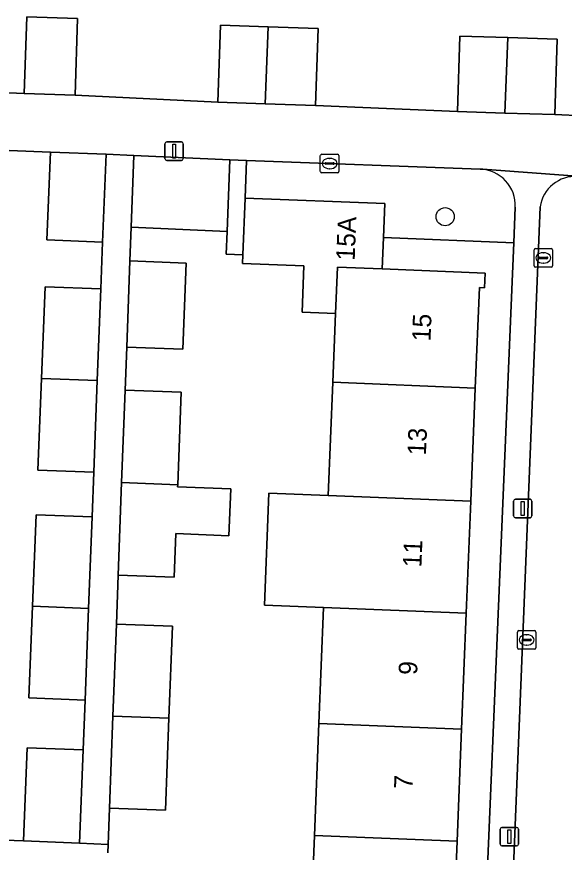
# Model space of a CAD drawing. Extents: x 161354 to 162026, y 386504 to 387460.
# Drawn here: x 161536.91 to 161566.46, y 387349.57 to 387394.71 of the extents above; entities that cross this region are included whole.
import ezdxf

# ---------------------------------------------------------------- set-up
doc = ezdxf.new("R2010")
doc.units = 0
for name, color, linetype in [('IMGEO_Boom', 7, 'Continuous'), ('IMGEO_Erf', 7, 'Continuous'), ('IMGEO_Groenvoorziening', 7, 'Continuous'), ('IMGEO_Kolk', 7, 'Continuous'), ('IMGEO_Lichtmast', 7, 'Continuous'), ('IMGEO_Pand', 7, 'Continuous'), ('IMGEO_Pand_nummerreeks', 7, 'Continuous'), ('IMGEO_Rijbaan_lokaal_open', 7, 'Continuous'), ('IMGEO_Voetpad_open', 7, 'Continuous')]:
    doc.layers.add(name, color=color, linetype=linetype)

msp = doc.modelspace()

# ---------------------------------------------------------------- linework, layer by layer
at = {"layer": 'IMGEO_Boom'}
msp.add_circle((161560.034, 387383.908), 0.489, dxfattribs=at)
at = {"layer": 'IMGEO_Erf'}
for points in [[(161532.354, 387390.78), (161537.304, 387390.561), (161537.443, 387394.71), (161540.191, 387394.618), (161540.052, 387390.469), (161547.765, 387390.099), (161547.908, 387394.26), (161550.485, 387394.171), (161553.182, 387394.078), (161553.039, 387389.918), (161560.697, 387389.583), (161560.823, 387393.668), (161563.409, 387393.588), (161566.088, 387393.505), (161565.962, 387389.42), (161573.598, 387389.076)], [(161529.247, 387350.479), (161537.263, 387350.185), (161537.461, 387355.219), (161540.491, 387355.1), (161540.594, 387357.791), (161537.566, 387357.909), (161537.761, 387362.864), (161537.955, 387367.81), (161540.974, 387367.691), (161541.066, 387370.098), (161538.049, 387370.216), (161538.244, 387375.171), (161538.438, 387380.127), (161541.446, 387380.009), (161541.543, 387382.532), (161538.537, 387382.65), (161538.724, 387387.401), (161530.688, 387387.712)], [(161552.728, 387344.269), (161552.978, 387350.476), (161553.221, 387356.531), (161553.473, 387362.792), (161550.279, 387362.92), (161550.521, 387368.968), (161553.716, 387368.84), (161553.962, 387374.96), (161554.112, 387378.683), (161552.313, 387378.755), (161552.413, 387381.253), (161549.089, 387381.387), (161549.107, 387381.849), (161548.208, 387381.885), (161548.257, 387383.101), (161543.087, 387383.342), (161543.018, 387381.514), (161546.046, 387381.4), (161545.872, 387376.752), (161542.844, 387376.866), (161542.757, 387374.541), (161545.785, 387374.427), (161545.597, 387369.431), (161545.593, 387369.318), (161548.464, 387369.198), (161548.358, 387366.67), (161545.498, 387366.789), (161545.41, 387364.427), (161542.382, 387364.541), (161542.283, 387361.896), (161545.311, 387361.783), (161545.125, 387356.816), (161544.939, 387351.847), (161541.911, 387351.96), (161541.837, 387350.001), (161541.82, 387349.538)], [(161561.498, 387329.1), (161563.663, 387380.812), (161563.735, 387382.504), (161556.7, 387382.784), (161556.632, 387381.084), (161562.198, 387380.86), (161562.166, 387380.067), (161561.88, 387380.079), (161561.662, 387374.651), (161561.416, 387368.531), (161561.173, 387362.483), (161560.921, 387356.222), (161560.677, 387350.167), (161560.428, 387343.96)]]:
    msp.add_lwpolyline(points, dxfattribs=at)
at = {"layer": 'IMGEO_Groenvoorziening'}
msp.add_lwpolyline([(161548.412, 387386.977), (161543.232, 387387.218), (161543.087, 387383.342), (161548.257, 387383.101)], close=True, dxfattribs=at)
msp.add_lwpolyline([(161561.929, 387386.476), (161549.311, 387386.944), (161549.23, 387384.915), (161556.774, 387384.611), (161556.7, 387382.784), (161563.735, 387382.504), (161563.817, 387384.43)], dxfattribs=at)
msp.add_arc((161561.854, 387384.513), 1.965, 357.5883, 87.8119, dxfattribs=at)
at = {"layer": 'IMGEO_Kolk'}
for p, q in [((161553.37, 387387.279), (161554.222, 387387.279)), ((161553.295, 387386.353), (161553.295, 387387.205)), ((161553.597, 387386.822), (161553.995, 387386.822)), ((161553.783, 387387.059), (161553.808, 387387.059)), ((161554.296, 387387.205), (161554.296, 387386.353)), ((161553.554, 387386.773), (161553.554, 387386.785)), ((161553.992, 387386.736), (161553.594, 387386.736)), ((161553.806, 387386.499), (161553.781, 387386.499)), ((161554.038, 387386.785), (161554.038, 387386.773)), ((161554.222, 387386.279), (161553.37, 387386.279)), ((161564.83, 387381.256), (161564.83, 387382.108)), ((161564.905, 387382.182), (161565.757, 387382.182)), ((161565.318, 387381.962), (161565.343, 387381.962)), ((161565.831, 387382.108), (161565.831, 387381.256)), ((161565.089, 387381.676), (161565.089, 387381.688)), ((161565.527, 387381.639), (161565.129, 387381.639)), ((161565.132, 387381.725), (161565.53, 387381.725)), ((161565.341, 387381.402), (161565.316, 387381.402)), ((161565.573, 387381.688), (161565.573, 387381.676)), ((161565.757, 387381.182), (161564.905, 387381.182)), ((161564.01, 387361.545), (161564.862, 387361.545)), ((161563.935, 387360.619), (161563.935, 387361.471)), ((161564.237, 387361.088), (161564.635, 387361.088)), ((161564.423, 387361.325), (161564.448, 387361.325)), ((161564.936, 387361.471), (161564.936, 387360.619)), ((161564.194, 387361.039), (161564.194, 387361.051)), ((161564.632, 387361.002), (161564.234, 387361.002)), ((161564.446, 387360.765), (161564.421, 387360.765)), ((161564.678, 387361.051), (161564.678, 387361.039)), ((161564.862, 387360.545), (161564.01, 387360.545))]:
    msp.add_line(p, q, dxfattribs=at)
for points in [[(161553.37, 387387.279), (161554.222, 387387.279)], [(161553.295, 387386.353), (161553.295, 387387.205)], [(161554.296, 387387.205), (161554.296, 387386.353)], [(161554.222, 387386.279), (161553.37, 387386.279)], [(161564.83, 387381.256), (161564.83, 387382.108)], [(161564.905, 387382.182), (161565.757, 387382.182)], [(161565.831, 387382.108), (161565.831, 387381.256)], [(161565.757, 387381.182), (161564.905, 387381.182)], [(161564.01, 387361.545), (161564.862, 387361.545)], [(161563.935, 387360.619), (161563.935, 387361.471)], [(161564.936, 387361.471), (161564.936, 387360.619)], [(161564.862, 387360.545), (161564.01, 387360.545)]]:
    msp.add_lwpolyline(points, dxfattribs=at)
for centre, radius, start, end in [((161553.372, 387387.203), 0.0765, 91.552, 178.448), ((161553.372, 387387.203), 0.0765, 91.552, 178.448), ((161554.22, 387387.203), 0.0765, 1.552, 88.448), ((161554.22, 387387.203), 0.0765, 1.552, 88.448), ((161553.594, 387386.782), 0.0403, 85.8775, 175.7526), ((161553.999, 387386.784), 0.0386, 1.7309, 96.639), ((161553.372, 387386.355), 0.0765, 181.552, 268.448), ((161553.372, 387386.355), 0.0765, 181.552, 268.448), ((161553.591, 387386.772), 0.0366, 178.938, 274.7102), ((161553.995, 387386.779), 0.043, 264.8664, 352.4533), ((161554.22, 387386.355), 0.0765, 271.552, 358.448), ((161554.22, 387386.355), 0.0765, 271.552, 358.448), ((161564.907, 387382.106), 0.0765, 91.552, 178.448), ((161564.907, 387382.106), 0.0765, 91.552, 178.448), ((161565.755, 387382.106), 0.0765, 1.552, 88.448), ((161565.755, 387382.106), 0.0765, 1.552, 88.448), ((161565.129, 387381.685), 0.0403, 85.8775, 175.7526), ((161565.126, 387381.675), 0.0366, 178.938, 274.7102), ((161565.53, 387381.682), 0.043, 264.8664, 352.4533), ((161565.534, 387381.687), 0.0386, 1.7309, 96.639), ((161564.907, 387381.258), 0.0765, 181.552, 268.448), ((161564.907, 387381.258), 0.0765, 181.552, 268.448), ((161565.755, 387381.258), 0.0765, 271.552, 358.448), ((161565.755, 387381.258), 0.0765, 271.552, 358.448), ((161564.012, 387361.469), 0.0765, 91.552, 178.448), ((161564.012, 387361.469), 0.0765, 91.552, 178.448), ((161564.86, 387361.469), 0.0765, 1.552, 88.448), ((161564.86, 387361.469), 0.0765, 1.552, 88.448), ((161564.234, 387361.048), 0.0403, 85.8775, 175.7526), ((161564.639, 387361.05), 0.0386, 1.7309, 96.639), ((161564.231, 387361.038), 0.0366, 178.938, 274.7102), ((161564.635, 387361.045), 0.043, 264.8664, 352.4533), ((161564.012, 387360.621), 0.0765, 181.552, 268.448), ((161564.012, 387360.621), 0.0765, 181.552, 268.448), ((161564.86, 387360.621), 0.0765, 271.552, 358.448), ((161564.86, 387360.621), 0.0765, 271.552, 358.448)]:
    msp.add_arc(centre, radius, start, end, dxfattribs=at)
for centre, major_axis, ratio, start_param, end_param in [((161553.782, 387386.779), (-0.387, 0.002), 0.722429, 4.712389, 7.853982), ((161553.807, 387386.779), (-0.39, 0.002), 0.717154, 1.570796, 4.712389), ((161565.317, 387381.682), (-0.387, 0.002), 0.722429, 4.712389, 7.853982), ((161565.342, 387381.682), (-0.39, 0.002), 0.717154, 1.570796, 4.712389), ((161564.422, 387361.045), (-0.387, 0.002), 0.722429, 4.712389, 7.853982), ((161564.447, 387361.045), (-0.39, 0.002), 0.717154, 1.570796, 4.712389)]:
    msp.add_ellipse(centre, major_axis=major_axis, ratio=ratio, start_param=start_param, end_param=end_param, dxfattribs=at)
at = {"layer": 'IMGEO_Lichtmast'}
for p, q in [((161544.908, 387387.051), (161544.908, 387387.851)), ((161544.908, 387387.851), (161544.908, 387387.051)), ((161545.008, 387387.951), (161545.798, 387387.951)), ((161545.798, 387387.951), (161545.008, 387387.951)), ((161545.898, 387387.851), (161545.898, 387387.051)), ((161545.898, 387387.051), (161545.898, 387387.851)), ((161545.798, 387386.951), (161545.008, 387386.951)), ((161545.008, 387386.951), (161545.798, 387386.951)), ((161563.724, 387367.743), (161563.724, 387368.543)), ((161563.724, 387368.543), (161563.724, 387367.743)), ((161563.824, 387368.643), (161564.614, 387368.643)), ((161564.614, 387368.643), (161563.824, 387368.643)), ((161564.714, 387368.543), (161564.714, 387367.743)), ((161564.714, 387367.743), (161564.714, 387368.543)), ((161564.614, 387367.643), (161563.824, 387367.643)), ((161563.824, 387367.643), (161564.614, 387367.643)), ((161563.001, 387350.015), (161563.001, 387350.815)), ((161563.001, 387350.815), (161563.001, 387350.015)), ((161563.101, 387350.915), (161563.891, 387350.915)), ((161563.891, 387350.915), (161563.101, 387350.915)), ((161563.991, 387350.815), (161563.991, 387350.015)), ((161563.991, 387350.015), (161563.991, 387350.815)), ((161563.891, 387349.915), (161563.101, 387349.915)), ((161563.101, 387349.915), (161563.891, 387349.915))]:
    msp.add_line(p, q, dxfattribs=at)
for points in [[(161545.328, 387387.826), (161545.478, 387387.826), (161545.478, 387387.076), (161545.328, 387387.076), (161545.328, 387387.826)], [(161564.144, 387368.518), (161564.294, 387368.518), (161564.294, 387367.768), (161564.144, 387367.768), (161564.144, 387368.518)], [(161563.421, 387350.79), (161563.571, 387350.79), (161563.571, 387350.04), (161563.421, 387350.04), (161563.421, 387350.79)]]:
    msp.add_lwpolyline(points, dxfattribs=at)
for centre, start, end in [((161545.008, 387387.851), 90, 180), ((161545.008, 387387.851), 90, 180), ((161545.798, 387387.851), 0, 90), ((161545.798, 387387.851), 360, 90), ((161545.008, 387387.051), 180, 270), ((161545.008, 387387.051), 180, 270), ((161545.798, 387387.051), 270, 0), ((161545.798, 387387.051), 270, 0), ((161563.824, 387368.543), 90, 180), ((161563.824, 387368.543), 90, 180), ((161564.614, 387368.543), 0, 90), ((161564.614, 387368.543), 360, 90), ((161563.824, 387367.743), 180, 270), ((161563.824, 387367.743), 180, 270), ((161564.614, 387367.743), 270, 0), ((161564.614, 387367.743), 270, 0), ((161563.101, 387350.815), 90, 180), ((161563.101, 387350.815), 90, 180), ((161563.891, 387350.815), 0, 90), ((161563.891, 387350.815), 360, 90), ((161563.101, 387350.015), 180, 270), ((161563.101, 387350.015), 180, 270), ((161563.891, 387350.015), 270, 0), ((161563.891, 387350.015), 270, 0)]:
    msp.add_arc(centre, 0.1, start, end, dxfattribs=at)
at = {"layer": 'IMGEO_Pand'}
for points in [[(161540.052, 387390.469), (161540.191, 387394.618), (161537.443, 387394.71), (161537.304, 387390.561)], [(161550.323, 387390.011), (161550.485, 387394.171), (161547.908, 387394.26), (161547.765, 387390.099)], [(161553.039, 387389.918), (161553.182, 387394.078), (161550.485, 387394.171), (161550.323, 387390.011)], [(161563.25, 387389.504), (161563.409, 387393.588), (161560.823, 387393.668), (161560.697, 387389.583)], [(161565.962, 387389.42), (161566.088, 387393.505), (161563.409, 387393.588), (161563.25, 387389.504)], [(161541.726, 387387.285), (161538.724, 387387.401), (161538.537, 387382.65), (161541.543, 387382.532)], [(161556.7, 387382.784), (161556.774, 387384.611), (161549.23, 387384.915), (161549.107, 387381.849), (161549.089, 387381.387), (161552.413, 387381.253), (161552.313, 387378.755), (161554.112, 387378.683), (161554.213, 387381.181), (161556.632, 387381.084)], [(161543.018, 387381.514), (161542.844, 387376.866), (161545.872, 387376.752), (161546.046, 387381.4)], [(161561.88, 387380.079), (161562.166, 387380.067), (161562.198, 387380.86), (161556.632, 387381.084), (161554.213, 387381.181), (161554.112, 387378.683), (161553.962, 387374.96), (161561.662, 387374.651)], [(161541.446, 387380.009), (161538.438, 387380.127), (161538.244, 387375.171), (161541.256, 387375.052)], [(161541.256, 387375.052), (161538.244, 387375.171), (161538.049, 387370.216), (161541.066, 387370.098)], [(161561.416, 387368.531), (161561.662, 387374.651), (161553.962, 387374.96), (161553.716, 387368.84)], [(161542.757, 387374.541), (161542.569, 387369.544), (161545.597, 387369.431), (161545.785, 387374.427)], [(161545.597, 387369.431), (161542.569, 387369.544), (161542.382, 387364.541), (161545.41, 387364.427), (161545.498, 387366.789), (161548.358, 387366.67), (161548.464, 387369.198), (161545.593, 387369.318)], [(161561.416, 387368.531), (161553.716, 387368.84), (161550.521, 387368.968), (161550.279, 387362.92), (161553.473, 387362.792), (161561.173, 387362.483)], [(161540.974, 387367.691), (161537.955, 387367.81), (161537.761, 387362.864), (161540.784, 387362.745)], [(161540.784, 387362.745), (161537.761, 387362.864), (161537.566, 387357.909), (161540.594, 387357.791)], [(161553.473, 387362.792), (161553.221, 387356.531), (161560.921, 387356.222), (161561.173, 387362.483)], [(161542.283, 387361.896), (161542.097, 387356.93), (161545.125, 387356.816), (161545.311, 387361.783)], [(161545.125, 387356.816), (161542.097, 387356.93), (161541.911, 387351.96), (161544.939, 387351.847)], [(161560.677, 387350.167), (161560.921, 387356.222), (161553.221, 387356.531), (161552.978, 387350.476)], [(161540.491, 387355.1), (161537.461, 387355.219), (161537.263, 387350.185), (161540.298, 387350.063)], [(161560.428, 387343.96), (161560.677, 387350.167), (161552.978, 387350.476), (161552.728, 387344.269)]]:
    msp.add_lwpolyline(points, close=True, dxfattribs=at)
at = {"layer": 'IMGEO_Rijbaan_lokaal_open'}
msp.add_lwpolyline([(161565.156, 387384.439), (161562.879, 387327.839), (161563.063, 387327.832), (161562.826, 387322.205), (161562.205, 387307.419)], dxfattribs=at)
msp.add_arc((161567.074, 387384.146), 1.94, 86.7408, 171.3192, dxfattribs=at)
at = {"layer": 'IMGEO_Voetpad_open'}
for points in [[(161573.598, 387389.076), (161565.962, 387389.42), (161563.25, 387389.504), (161560.697, 387389.583), (161553.039, 387389.918), (161550.323, 387390.011), (161547.765, 387390.099), (161540.052, 387390.469), (161537.304, 387390.561), (161532.354, 387390.78), (161530.688, 387387.712), (161538.724, 387387.401), (161541.726, 387387.285), (161543.232, 387387.218), (161548.412, 387386.977), (161549.311, 387386.944), (161561.929, 387386.476), (161562.069, 387386.48), (161567.15, 387386.089)], [(161567.184, 387386.083), (161567.15, 387386.089), (161562.069, 387386.48), (161561.929, 387386.476)], [(161563.817, 387384.43), (161563.735, 387382.504), (161563.663, 387380.812), (161561.498, 387329.1), (161561.42, 387327.893), (161562.879, 387327.839), (161565.156, 387384.439)], [(161541.82, 387349.538), (161541.837, 387350.001), (161540.298, 387350.063), (161537.263, 387350.185), (161529.247, 387350.479), (161524.391, 387350.667), (161524.316, 387348.169)]]:
    msp.add_lwpolyline(points, dxfattribs=at)
for points in [[(161542.569, 387369.544), (161542.757, 387374.541), (161542.844, 387376.866), (161543.018, 387381.514), (161543.087, 387383.342), (161543.232, 387387.218), (161541.726, 387387.285), (161541.543, 387382.532), (161541.446, 387380.009), (161541.256, 387375.052), (161541.066, 387370.098), (161540.974, 387367.691), (161540.784, 387362.745), (161540.594, 387357.791), (161540.491, 387355.1), (161540.298, 387350.063), (161541.837, 387350.001), (161541.911, 387351.96), (161542.097, 387356.93), (161542.283, 387361.896), (161542.382, 387364.541)], [(161549.23, 387384.915), (161549.311, 387386.944), (161548.412, 387386.977), (161548.257, 387383.101), (161548.208, 387381.885), (161549.107, 387381.849)]]:
    msp.add_lwpolyline(points, close=True, dxfattribs=at)
for centre, radius, start, end in [((161561.854, 387384.513), 1.965, 357.5883, 87.8119), ((161567.074, 387384.146), 1.94, 86.7408, 171.3192)]:
    msp.add_arc(centre, radius, start, end, dxfattribs=at)

# ---------------------------------------------------------------- texts
at = {"layer": 'IMGEO_Pand_nummerreeks'}
for s, rotation, p in [('15A', 87.6969, (161555.148, 387381.52)), ('15', 87.6969, (161559.24, 387377.157)), ('13', 87.6977, (161558.993, 387370.997)), ('11', 87.6969, (161558.749, 387364.95)), ('9', 87.6977, (161558.516, 387359.137)), ('7', 87.6977, (161558.269, 387352.976))]:
    msp.add_text(s, height=1, rotation=rotation, dxfattribs=at).set_placement(p)

doc.saveas('drawing.dxf')
